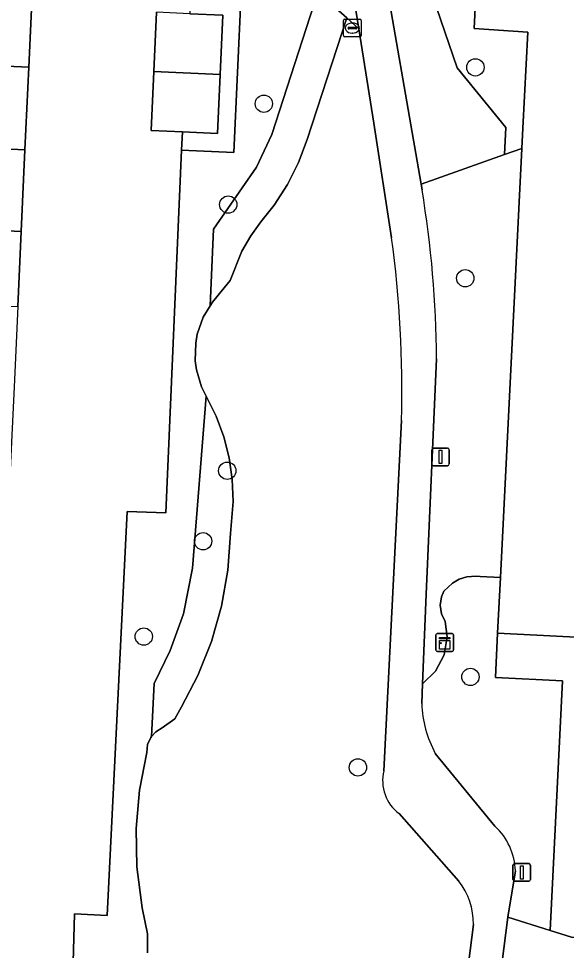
# Model space of a CAD drawing. Extents: x 162989 to 165008, y 383432 to 384338.
# Drawn here: x 164558.1 to 164589.1, y 383787.4 to 383840 of the extents above; entities that cross this region are included whole.
import ezdxf

# ---------------------------------------------------------------- set-up
doc = ezdxf.new("R2010")
doc.units = 0
for name, color, linetype in [('IMGEO_Boom', 7, 'Continuous'), ('IMGEO_Erf', 7, 'Continuous'), ('IMGEO_Groenvoorziening', 7, 'Continuous'), ('IMGEO_Kast', 7, 'Continuous'), ('IMGEO_Kolk', 7, 'Continuous'), ('IMGEO_Lichtmast', 7, 'Continuous'), ('IMGEO_Pand', 7, 'Continuous'), ('IMGEO_Voetpad_gesloten', 7, 'Continuous'), ('IMGEO_Voetpad_open', 7, 'Continuous')]:
    doc.layers.add(name, color=color, linetype=linetype)

msp = doc.modelspace()

# ---------------------------------------------------------------- linework, layer by layer
at = {"layer": 'IMGEO_Boom'}
for centre in [(164583.924, 383837.256), (164571.987, 383835.203), (164569.975, 383829.516), (164583.353, 383825.36), (164569.92, 383814.498), (164568.561, 383810.522), (164565.213, 383805.145), (164583.648, 383802.869), (164577.294, 383797.759)]:
    msp.add_circle(centre, 0.489, dxfattribs=at)
at = {"layer": 'IMGEO_Erf'}
for points in [[(164594.926, 383862.107), (164588.691, 383862.408), (164588.539, 383859.024), (164584.817, 383859.191), (164583.848, 383839.44), (164586.878, 383839.241), (164586.606, 383833.815), (164586.549, 383832.684), (164585.334, 383808.477), (164585.177, 383805.338), (164591.455, 383805.018)], [(164559.073, 383845.079), (164558.716, 383837.266), (164558.502, 383832.608), (164558.292, 383828.002), (164558.098, 383823.772), (164557.89, 383819.228), (164557.676, 383814.541), (164554.317, 383814.695), (164554.221, 383812.597), (164554.012, 383808.024), (164553.795, 383803.274), (164550.551, 383803.422), (164550.462, 383801.482), (164550.374, 383799.567), (164553.596, 383799.42), (164553.364, 383794.332), (164553.16, 383789.873), (164546.734, 383790.167), (164546.521, 383785.516)], [(164561.165, 383784.742), (164561.306, 383789.496), (164563.148, 383789.407), (164564.27, 383812.205), (164566.45, 383812.115), (164567.336, 383832.586), (164567.391, 383833.608), (164565.628, 383833.689), (164565.781, 383837.025), (164565.933, 383840.361)]]:
    msp.add_lwpolyline(points, dxfattribs=at)
at = {"layer": 'IMGEO_Groenvoorziening'}
for points in [[(164579.389, 383860.207), (164578.591, 383859.49), (164578.725, 383858.66), (164578.999, 383857.679), (164579.375, 383856.731), (164579.848, 383855.828), (164580.412, 383854.98), (164580.233, 383853.738), (164580.042, 383850.92), (164580.147, 383848.098), (164580.381, 383845.876), (164580.921, 383843.217), (164581.736, 383840.628), (164582.899, 383837.222), (164585.65, 383833.863), (164585.562, 383832.333), (164586.549, 383832.684), (164586.606, 383833.815), (164586.878, 383839.241), (164583.848, 383839.44), (164584.817, 383859.191)], [(164570.7, 383841.506), (164570.289, 383832.449), (164567.336, 383832.586), (164566.45, 383812.115), (164564.27, 383812.205), (164563.148, 383789.407), (164561.306, 383789.496), (164561.165, 383784.742)], [(164565.417, 383787.295), (164565.424, 383788.374), (164565.124, 383789.83), (164564.828, 383792.153), (164564.79, 383794.319), (164564.978, 383796.477), (164565.391, 383798.604), (164565.429, 383799.053), (164565.6, 383799.451), (164565.647, 383799.505), (164565.795, 383802.504), (164566.707, 383804.357), (164567.447, 383806.424), (164567.964, 383808.995), (164568.737, 383818.698), (164568.476, 383819.226), (164568.186, 383820.193), (164568.118, 383820.694), (164568.142, 383821.703), (164568.232, 383822.2), (164568.566, 383823.153), (164568.957, 383823.796), (164569.145, 383828.128), (164571.576, 383831.628), (164572.439, 383833.474), (164575.035, 383841.488)], [(164579.191, 383827.642), (164578.2, 383834.106), (164577.352, 383839.434), (164576.666, 383840.042), (164574.435, 383833.177), (164573.945, 383831.883), (164573.323, 383830.647), (164572.574, 383829.482), (164571.825, 383828.535), (164571.245, 383827.741), (164570.751, 383826.891), (164570.093, 383825.237), (164569.418, 383824.4), (164569.091, 383824.015), (164568.957, 383823.796), (164568.566, 383823.153), (164568.232, 383822.2), (164568.142, 383821.703), (164568.118, 383820.694), (164568.186, 383820.193), (164568.476, 383819.226), (164568.737, 383818.698), (164568.749, 383818.674), (164569.296, 383817.569), (164569.724, 383816.413), (164570.03, 383815.218), (164570.208, 383813.998), (164570.258, 383812.766), (164570.096, 383810.95), (164569.957, 383808.888), (164569.603, 383806.852), (164569.038, 383804.864), (164568.269, 383802.946), (164567.338, 383801.178), (164566.954, 383800.496), (164566.257, 383799.999), (164565.885, 383799.777), (164565.647, 383799.505), (164565.6, 383799.451), (164565.429, 383799.053), (164565.391, 383798.604), (164564.978, 383796.477), (164564.79, 383794.319), (164564.828, 383792.153), (164565.124, 383789.83), (164565.424, 383788.374), (164565.417, 383787.295)], [(164586.549, 383832.684), (164585.562, 383832.333), (164580.863, 383830.661), (164580.917, 383830.35)], [(164581.735, 383820.82), (164581.152, 383807.537), (164580.948, 383802.483), (164581.684, 383803.2), (164582.162, 383804.11), (164582.336, 383805.123), (164582.229, 383805.996), (164582.007, 383806.43), (164581.93, 383806.911), (164582.005, 383807.392), (164582.142, 383807.698), (164582.625, 383808.163), (164583.018, 383808.38), (164583.447, 383808.51), (164583.972, 383808.545), (164584.201, 383808.534), (164585.334, 383808.477), (164586.549, 383832.684)], [(164578.757, 383797.561), (164579.75, 383817.328)], [(164588.837, 383802.648), (164585.052, 383802.841), (164585.177, 383805.338), (164585.334, 383808.477), (164584.201, 383808.534), (164583.972, 383808.545), (164583.447, 383808.51), (164583.018, 383808.38), (164582.625, 383808.163), (164582.142, 383807.698), (164582.005, 383807.392), (164581.93, 383806.911), (164582.007, 383806.43), (164582.229, 383805.996), (164582.336, 383805.123), (164582.162, 383804.11), (164581.684, 383803.2), (164580.948, 383802.483), (164580.901, 383801.367)], [(164586.182, 383791.922), (164585.761, 383789.305), (164588.153, 383788.553), (164588.837, 383802.648)], [(164581.664, 383798.549), (164585.027, 383794.442)], [(164582.991, 383791.34), (164579.619, 383795.152)], [(164590.635, 383788.115), (164589.351, 383788.177), (164588.153, 383788.553), (164585.761, 383789.305), (164580.982, 383751.865)], [(164578.842, 383750), (164583.814, 383788.901)]]:
    msp.add_lwpolyline(points, dxfattribs=at)
for points in [[(164581.736, 383840.628), (164580.921, 383843.217), (164580.381, 383845.876), (164580.147, 383848.098), (164580.042, 383850.92), (164580.233, 383853.738), (164580.412, 383854.98), (164579.848, 383855.828), (164579.375, 383856.731), (164578.999, 383857.679), (164578.725, 383858.66), (164578.591, 383859.49), (164576.723, 383857.668), (164577.598, 383850.489), (164578.518, 383844.189), (164580.863, 383830.661), (164585.562, 383832.333), (164585.65, 383833.863), (164582.899, 383837.222)], [(164575.035, 383841.488), (164572.439, 383833.474), (164571.576, 383831.628), (164569.145, 383828.128), (164568.957, 383823.796), (164569.091, 383824.015), (164569.418, 383824.4), (164570.093, 383825.237), (164570.751, 383826.891), (164571.245, 383827.741), (164571.825, 383828.535), (164572.574, 383829.482), (164573.323, 383830.647), (164573.945, 383831.883), (164574.435, 383833.177), (164576.666, 383840.042)], [(164568.749, 383818.674), (164568.737, 383818.698), (164567.964, 383808.995), (164567.447, 383806.424), (164566.707, 383804.357), (164565.795, 383802.504), (164565.647, 383799.505), (164565.885, 383799.777), (164566.257, 383799.999), (164566.954, 383800.496), (164567.338, 383801.178), (164568.269, 383802.946), (164569.038, 383804.864), (164569.603, 383806.852), (164569.957, 383808.888), (164570.096, 383810.95), (164570.258, 383812.766), (164570.208, 383813.998), (164570.03, 383815.218), (164569.724, 383816.413), (164569.296, 383817.569)], [(164588.153, 383788.553), (164589.351, 383788.177), (164590.635, 383788.115), (164591.455, 383805.018), (164585.177, 383805.338), (164585.052, 383802.841), (164588.837, 383802.648)]]:
    msp.add_lwpolyline(points, close=True, dxfattribs=at)
for centre, radius, start, end in [((164521.03, 383820.41), 60.706, 0.3874, 9.42443), ((164518.445, 383819.178), 61.333, 358.27192, 7.93266), ((164587.311, 383801.59), 6.414, 181.9959, 208.3044), ((164581.009, 383797.008), 2.319, 166.2079, 233.1691), ((164582.643, 383791.825), 3.54, 1.5762, 47.6709), ((164579.999, 383788.972), 3.816, 358.9355, 38.3567)]:
    msp.add_arc(centre, radius, start, end, dxfattribs=at)
at = {"layer": 'IMGEO_Kast'}
for p, q in [((164581.697, 383804.382), (164581.697, 383805.223)), ((164581.697, 383805.223), (164581.697, 383804.382)), ((164581.772, 383805.307), (164582.613, 383805.307)), ((164582.613, 383805.307), (164581.772, 383805.307)), ((164582.697, 383805.232), (164582.697, 383804.391)), ((164582.697, 383804.391), (164582.697, 383805.232)), ((164582.622, 383804.307), (164581.781, 383804.307)), ((164581.781, 383804.307), (164582.622, 383804.307))]:
    msp.add_line(p, q, dxfattribs=at)
for points in [[(164581.892, 383805.097), (164582.492, 383805.097), (164582.492, 383805.012), (164581.892, 383805.012), (164581.892, 383805.097)], [(164581.892, 383804.922), (164582.492, 383804.922), (164582.492, 383804.433), (164581.892, 383804.433), (164581.892, 383804.922)]]:
    msp.add_lwpolyline(points, dxfattribs=at)
msp.add_circle((164581.976, 383804.771), 0.0377, dxfattribs=at)
for centre, start, end in [((164581.775, 383805.229), 92.4484, 184.2845), ((164581.775, 383805.229), 92.4484, 184.2845), ((164582.619, 383805.229), 2.4484, 94.2845), ((164582.619, 383805.229), 2.4484, 94.2845), ((164581.775, 383804.385), 182.4484, 274.2845), ((164581.775, 383804.385), 182.4484, 274.2845), ((164582.619, 383804.385), 272.4484, 4.2845), ((164582.619, 383804.385), 272.4484, 4.2845)]:
    msp.add_arc(centre, 0.0779, start, end, dxfattribs=at)
at = {"layer": 'IMGEO_Kolk'}
for p, q in [((164576.481, 383839.045), (164576.481, 383839.897)), ((164576.556, 383839.971), (164577.408, 383839.971)), ((164577.482, 383839.897), (164577.482, 383839.045)), ((164576.74, 383839.465), (164576.74, 383839.477)), ((164577.178, 383839.428), (164576.78, 383839.428)), ((164576.783, 383839.514), (164577.181, 383839.514)), ((164576.969, 383839.751), (164576.994, 383839.751)), ((164577.224, 383839.477), (164577.224, 383839.465)), ((164577.408, 383838.971), (164576.556, 383838.971)), ((164576.992, 383839.191), (164576.967, 383839.191))]:
    msp.add_line(p, q, dxfattribs=at)
for points in [[(164576.481, 383839.045), (164576.481, 383839.897)], [(164576.556, 383839.971), (164577.408, 383839.971)], [(164577.482, 383839.897), (164577.482, 383839.045)], [(164577.408, 383838.971), (164576.556, 383838.971)]]:
    msp.add_lwpolyline(points, dxfattribs=at)
for centre, radius, start, end in [((164576.558, 383839.895), 0.0765, 91.552, 178.448), ((164576.558, 383839.895), 0.0765, 91.552, 178.448), ((164577.406, 383839.895), 0.0765, 1.552, 88.448), ((164577.406, 383839.895), 0.0765, 1.552, 88.448), ((164576.78, 383839.474), 0.0403, 85.8775, 175.7526), ((164576.777, 383839.464), 0.0366, 178.938, 274.7102), ((164577.181, 383839.471), 0.043, 264.8664, 352.4533), ((164577.185, 383839.476), 0.0386, 1.7309, 96.639), ((164576.558, 383839.047), 0.0765, 181.552, 268.448), ((164576.558, 383839.047), 0.0765, 181.552, 268.448), ((164577.406, 383839.047), 0.0765, 271.552, 358.448), ((164577.406, 383839.047), 0.0765, 271.552, 358.448)]:
    msp.add_arc(centre, radius, start, end, dxfattribs=at)
for centre, major_axis, ratio, start_param, end_param in [((164576.968, 383839.471), (-0.387, 0.002), 0.722429, 4.712389, 7.853982), ((164576.993, 383839.471), (-0.39, 0.002), 0.717154, 1.570796, 4.712389)]:
    msp.add_ellipse(centre, major_axis=major_axis, ratio=ratio, start_param=start_param, end_param=end_param, dxfattribs=at)
at = {"layer": 'IMGEO_Lichtmast'}
for p, q in [((164581.46, 383814.88), (164581.46, 383815.68)), ((164581.46, 383815.68), (164581.46, 383814.88)), ((164581.56, 383815.78), (164582.35, 383815.78)), ((164582.35, 383815.78), (164581.56, 383815.78)), ((164582.45, 383815.68), (164582.45, 383814.88)), ((164582.45, 383814.88), (164582.45, 383815.68)), ((164582.35, 383814.78), (164581.56, 383814.78)), ((164581.56, 383814.78), (164582.35, 383814.78)), ((164586.046, 383791.44), (164586.046, 383792.24)), ((164586.046, 383792.24), (164586.046, 383791.44)), ((164586.146, 383792.34), (164586.936, 383792.34)), ((164586.936, 383792.34), (164586.146, 383792.34)), ((164587.036, 383792.24), (164587.036, 383791.44)), ((164587.036, 383791.44), (164587.036, 383792.24)), ((164586.936, 383791.34), (164586.146, 383791.34)), ((164586.146, 383791.34), (164586.936, 383791.34))]:
    msp.add_line(p, q, dxfattribs=at)
for points in [[(164581.88, 383815.655), (164582.03, 383815.655), (164582.03, 383814.905), (164581.88, 383814.905), (164581.88, 383815.655)], [(164586.466, 383792.215), (164586.616, 383792.215), (164586.616, 383791.465), (164586.466, 383791.465), (164586.466, 383792.215)]]:
    msp.add_lwpolyline(points, dxfattribs=at)
for centre, start, end in [((164581.56, 383815.68), 90, 180), ((164581.56, 383815.68), 90, 180), ((164582.35, 383815.68), 0, 90), ((164582.35, 383815.68), 360, 90), ((164581.56, 383814.88), 180, 270), ((164581.56, 383814.88), 180, 270), ((164582.35, 383814.88), 270, 0), ((164582.35, 383814.88), 270, 0), ((164586.146, 383792.24), 90, 180), ((164586.146, 383792.24), 90, 180), ((164586.936, 383792.24), 0, 90), ((164586.936, 383792.24), 360, 90), ((164586.146, 383791.44), 180, 270), ((164586.146, 383791.44), 180, 270), ((164586.936, 383791.44), 270, 0), ((164586.936, 383791.44), 270, 0)]:
    msp.add_arc(centre, 0.1, start, end, dxfattribs=at)
at = {"layer": 'IMGEO_Pand'}
for points in [[(164558.716, 383837.266), (164559.073, 383845.079), (164552.59, 383845.375), (164552.544, 383844.376), (164549.277, 383844.525), (164549.168, 383842.15), (164545.987, 383842.296), (164545.876, 383839.874), (164549.004, 383839.73), (164552.069, 383839.588), (164551.977, 383837.571)], [(164565.781, 383837.025), (164569.524, 383836.852), (164569.677, 383840.19), (164567.814, 383840.275), (164565.933, 383840.361)], [(164558.716, 383837.266), (164551.977, 383837.571), (164552.069, 383839.588), (164549.004, 383839.73), (164548.911, 383837.709), (164545.817, 383837.85), (164545.704, 383835.372), (164547.887, 383835.272), (164551.863, 383835.096), (164551.763, 383832.913), (164558.502, 383832.608)], [(164565.781, 383837.025), (164565.628, 383833.689), (164567.391, 383833.608), (164569.372, 383833.517), (164569.524, 383836.852)], [(164558.502, 383832.608), (164551.763, 383832.913), (164551.863, 383835.096), (164547.887, 383835.272), (164547.787, 383833.092), (164545.771, 383833.184), (164545.825, 383834.372), (164545.664, 383834.379), (164542.053, 383834.545), (164541.909, 383831.394), (164541.896, 383831.104), (164548.576, 383830.798), (164551.66, 383830.659), (164551.552, 383828.313), (164558.292, 383828.002)], [(164548.576, 383830.798), (164548.469, 383828.454), (164545.54, 383828.588), (164545.598, 383829.861), (164541.781, 383830.036), (164541.629, 383826.713), (164547.427, 383826.448), (164547.227, 383822.064), (164548.075, 383822.025), (164548.085, 383822.18), (164551.74, 383822.015), (164551.833, 383824.058), (164558.098, 383823.772), (164558.292, 383828.002), (164551.552, 383828.313), (164551.66, 383830.659)]]:
    msp.add_lwpolyline(points, close=True, dxfattribs=at)
at = {"layer": 'IMGEO_Voetpad_gesloten'}
for points in [[(164578.518, 383844.189), (164577.598, 383850.489), (164576.723, 383857.668), (164574.831, 383855.885), (164576.785, 383842.963), (164577.352, 383839.434), (164578.2, 383834.106), (164579.191, 383827.642)], [(164563.448, 383848.877), (164563.223, 383846.241), (164568.026, 383846.024), (164568.012, 383845.644), (164569.843, 383845.554), (164570.487, 383845.522), (164575.035, 383841.488), (164576.666, 383840.042), (164577.352, 383839.434), (164576.785, 383842.963), (164576.562, 383842.963), (164572.794, 383846.215)], [(164580.917, 383830.35), (164580.863, 383830.661), (164578.518, 383844.189)], [(164580.901, 383801.367), (164580.948, 383802.483), (164581.152, 383807.537), (164581.735, 383820.82)], [(164579.75, 383817.328), (164578.757, 383797.561)], [(164585.027, 383794.442), (164581.664, 383798.549)], [(164579.619, 383795.152), (164582.991, 383791.34)], [(164580.982, 383751.865), (164585.761, 383789.305), (164586.182, 383791.922)], [(164583.814, 383788.901), (164578.842, 383750), (164579.609, 383744.872), (164583.222, 383736.213), (164583.272, 383735.109), (164581.872, 383718.893), (164583.862, 383718.344), (164585.381, 383735.006), (164585.09, 383736.515), (164581.856, 383744.925)]]:
    msp.add_lwpolyline(points, dxfattribs=at)
for centre, radius, start, end in [((164521.03, 383820.41), 60.706, 0.3874, 9.42443), ((164518.445, 383819.178), 61.333, 358.27192, 7.93266), ((164587.311, 383801.59), 6.414, 181.9959, 208.3044), ((164581.009, 383797.008), 2.319, 166.2079, 233.1691), ((164582.643, 383791.825), 3.54, 1.5762, 47.6709), ((164579.999, 383788.972), 3.816, 358.9355, 38.3567)]:
    msp.add_arc(centre, radius, start, end, dxfattribs=at)
at = {"layer": 'IMGEO_Voetpad_open'}
msp.add_lwpolyline([(164567.979, 383844.742), (164567.851, 383841.275), (164567.814, 383840.275), (164569.677, 383840.19), (164569.524, 383836.852), (164569.372, 383833.517), (164567.391, 383833.608), (164567.336, 383832.586), (164570.289, 383832.449), (164570.7, 383841.506), (164569.699, 383842.705), (164569.843, 383845.554), (164568.012, 383845.644)], close=True, dxfattribs=at)

doc.saveas('drawing.dxf')
